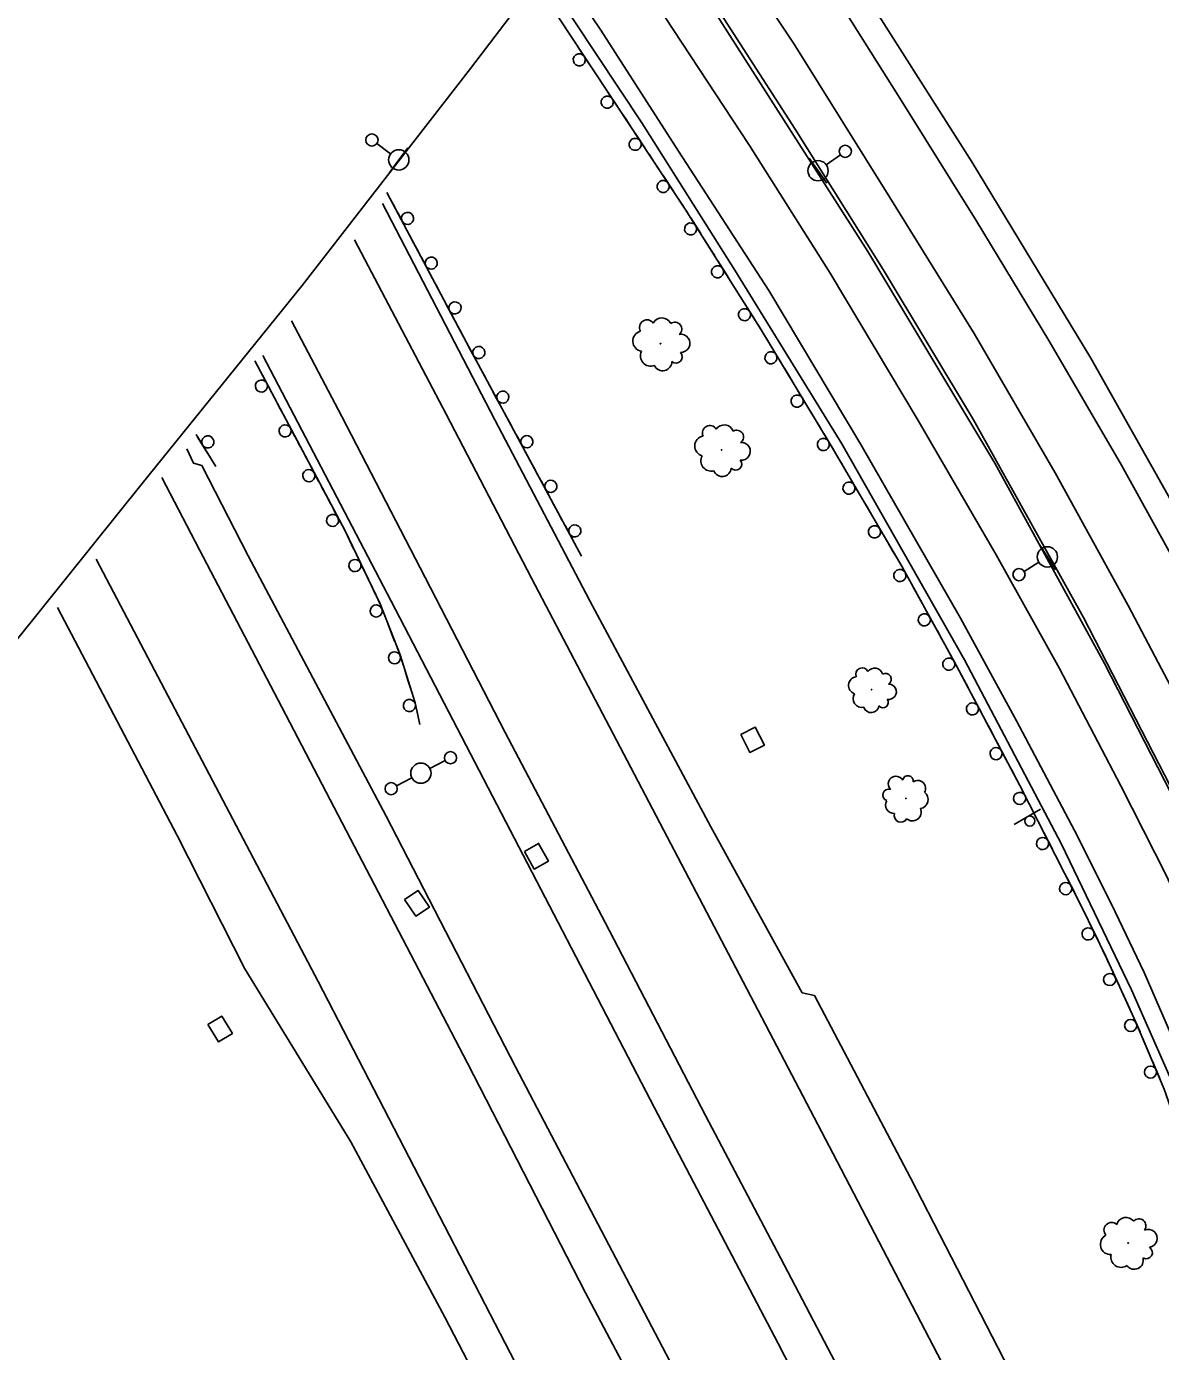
# Model space of a CAD drawing. Extents: x 1722896 to 1754269, y 648279 to 666297.
# Drawn here: x 1726002.8 to 1726282.7, y 657315.7 to 657642.7 of the extents above; entities that cross this region are included whole.
import ezdxf

# ---------------------------------------------------------------- set-up
doc = ezdxf.new("R2010")
doc.units = 0
for name, color, linetype in [('DESIGN - CENTERLINE - Proposed', 7, 'Continuous'), ('DESIGN - PUBLIC HEARING - Shapes', 7, 'Continuous'), ('DESIGN - SCRATCH - User 1', 7, 'Continuous'), ('SURVEY - CENTERLINE - Preliminary Text', 7, 'Continuous'), ('SURVEY - DRAINAGE - Natural Features', 7, 'Continuous'), ('SURVEY - DTM - Breaklines', 7, 'Continuous'), ('SURVEY - VEGETATION - Features with Text', 7, 'Continuous')]:
    doc.layers.add(name, color=color, linetype=linetype)

msp = doc.modelspace()

# ---------------------------------------------------------------- linework, layer by layer
at = {"layer": 'DESIGN - CENTERLINE - Proposed'}
msp.add_lwpolyline([(1726187.59, 657804.32), (1726210.17, 657761.62), (1726207.41, 657758.27), (1726208.68, 657757.18), (1726188.72, 657731.62), (1726154.49, 657687.58), (1726112.42, 657632.31), (1726070.85, 657578.79), (1726031.35, 657529.91), (1725975.28, 657460.1), (1725973.96, 657460.64), (1725971.52, 657457.79), (1725967.58, 657465.58), (1725942.77, 657512.97), (1725923.35, 657548.86)], dxfattribs=at)
at = {"layer": 'DESIGN - PUBLIC HEARING - Shapes'}
msp.add_line((1726246.56, 657445.77), (1726253.04, 657449.55), dxfattribs=at)
msp.add_circle((1726250.44, 657446.62), 1.25, dxfattribs=at)
at = {"layer": 'DESIGN - SCRATCH - User 1'}
for points in [[(1726150.59, 657677.84), (1726164.45, 657659.26), (1726210.44, 657587.16), (1726241.77, 657534.95), (1726268.84, 657485.51), (1726300.22, 657424.34), (1726308.19, 657408.04), (1726314.45, 657389.64), (1726319.4, 657374.63), (1726325.87, 657350.04), (1726331.81, 657319.24), (1726332.72, 657319.67), (1726327.87, 657343.88), (1726320.57, 657373.27), (1726314.72, 657391.71), (1726308.22, 657409.91), (1726296.59, 657432.96), (1726263.72, 657496.83), (1726236.54, 657545.59), (1726214.24, 657582.7), (1726192.52, 657617.34), (1726165.34, 657659.52), (1726155.38, 657676.42), (1726152.89, 657680.55)], [(1726130.14, 657650.89), (1726131.8, 657648.42), (1726165.41, 657597.64), (1726184.13, 657567.86), (1726201.41, 657539.24), (1726218.89, 657509.36), (1726232.29, 657485.08), (1726247.99, 657455.36), (1726263.46, 657425.02), (1726269.18, 657413.17), (1726276.55, 657397.17), (1726283.63, 657380.48), (1726287.98, 657368.06), (1726291.25, 657356.51)], [(1726135.76, 657642.44), (1726137.05, 657640.48)], [(1726137.05, 657640.48), (1726138.35, 657638.52)], [(1726139.23, 657637.19), (1726141.77, 657633.35)], [(1726142.66, 657632.02), (1726143.95, 657630.06)], [(1726143.95, 657630.06), (1726145.25, 657628.1)], [(1726146.13, 657626.76), (1726148.67, 657622.93)], [(1726149.55, 657621.59), (1726150.85, 657619.63)], [(1726150.85, 657619.63), (1726152.15, 657617.67)], [(1726153.03, 657616.34), (1726155.57, 657612.5)], [(1726156.45, 657611.17), (1726157.75, 657609.21)], [(1726157.75, 657609.21), (1726159.05, 657607.25)], [(1726159.93, 657605.92), (1726162.47, 657602.08)], [(1726139.78, 657512.02), (1726111.4, 657564.71), (1726091.76, 657601.72)], [(1726092.57, 657600.18), (1726091.76, 657601.72)], [(1726093.68, 657598.1), (1726092.57, 657600.18)], [(1726163.35, 657600.75), (1726164.65, 657598.79)], [(1726164.65, 657598.79), (1726165.41, 657597.64), (1726165.93, 657596.81)], [(1726096.58, 657592.63), (1726094.43, 657596.69)], [(1726166.78, 657595.46), (1726169.23, 657591.57)], [(1726098.43, 657589.14), (1726097.33, 657591.21)], [(1726099.54, 657587.06), (1726098.43, 657589.14)], [(1726170.08, 657590.21), (1726171.33, 657588.22)], [(1726171.33, 657588.22), (1726172.58, 657586.23)], [(1726102.44, 657581.59), (1726100.29, 657585.65)], [(1726173.43, 657584.88), (1726175.88, 657580.98)], [(1726104.29, 657578.1), (1726103.19, 657580.17)], [(1726176.73, 657579.63), (1726177.98, 657577.64)], [(1726105.4, 657576.02), (1726104.29, 657578.1)], [(1726177.98, 657577.64), (1726179.23, 657575.65)], [(1726108.3, 657570.55), (1726106.15, 657574.61)], [(1726180.08, 657574.29), (1726182.53, 657570.4)], [(1726110.16, 657567.06), (1726109.05, 657569.13)], [(1726183.38, 657569.05), (1726184.13, 657567.86), (1726184.62, 657567.05)], [(1726111.26, 657564.98), (1726110.16, 657567.06)], [(1726184.62, 657567.05), (1726185.83, 657565.04)], [(1726114.2, 657559.52), (1726112.01, 657563.57)], [(1726186.66, 657563.67), (1726189.04, 657559.73)], [(1726059.19, 657560.15), (1726081.42, 657518.22), (1726090.08, 657500.19), (1726094.99, 657487.59), (1726098.7, 657475.78), (1726099.85, 657470.43)], [(1726059.19, 657560.15), (1726060.29, 657558.07)], [(1726061.04, 657556.66), (1726063.19, 657552.59)], [(1726116.07, 657556.04), (1726114.95, 657558.11)], [(1726117.18, 657553.97), (1726116.07, 657556.04)], [(1726189.86, 657558.36), (1726191.08, 657556.35)], [(1726191.08, 657556.35), (1726192.29, 657554.33)], [(1726120.12, 657548.52), (1726117.94, 657552.57)], [(1726193.12, 657552.96), (1726195.5, 657549.03)], [(1726063.94, 657551.18), (1726065.04, 657549.1)], [(1726065.04, 657549.1), (1726066.15, 657547.03)], [(1726122, 657545.04), (1726120.88, 657547.11)], [(1726196.32, 657547.66), (1726197.54, 657545.64)], [(1726197.54, 657545.64), (1726198.75, 657543.63)], [(1726066.89, 657545.61), (1726069.05, 657541.55)], [(1726123.11, 657542.97), (1726122, 657545.04)], [(1726049.53, 657534.08), (1726044.65, 657542.01)], [(1726047.46, 657537.44), (1726045.05, 657541.36)], [(1726069.8, 657540.14), (1726070.9, 657538.06)], [(1726126.05, 657537.51), (1726123.87, 657541.56)], [(1726199.58, 657542.26), (1726201.41, 657539.24), (1726201.95, 657538.32)], [(1726049.53, 657534.08), (1726048.3, 657536.08)], [(1726070.9, 657538.06), (1726072, 657535.98)], [(1726127.92, 657534.03), (1726126.81, 657536.1)], [(1726202.75, 657536.94), (1726203.94, 657534.91)], [(1726072.75, 657534.57), (1726074.9, 657530.51)], [(1726129.04, 657531.96), (1726127.92, 657534.03)], [(1726203.94, 657534.91), (1726205.13, 657532.88)], [(1726131.98, 657526.51), (1726129.79, 657530.56)], [(1726205.93, 657531.5), (1726208.26, 657527.53)], [(1726075.65, 657529.09), (1726076.75, 657527.02)], [(1726076.75, 657527.02), (1726077.85, 657524.94)], [(1726209.06, 657526.15), (1726210.25, 657524.12)], [(1726078.6, 657523.53), (1726080.76, 657519.46)], [(1726133.85, 657523.03), (1726132.73, 657525.1)], [(1726134.96, 657520.96), (1726133.85, 657523.03)], [(1726210.25, 657524.12), (1726211.44, 657522.09)], [(1726137.9, 657515.5), (1726135.72, 657519.55)], [(1726212.25, 657520.71), (1726214.57, 657516.74)], [(1726081.5, 657518.04), (1726082.52, 657515.93)], [(1726082.52, 657515.93), (1726083.54, 657513.81)], [(1726139.78, 657512.02), (1726138.66, 657514.09)], [(1726215.38, 657515.36), (1726216.56, 657513.33)], [(1726216.56, 657513.33), (1726217.75, 657511.3)], [(1726084.23, 657512.36), (1726086.22, 657508.22)], [(1726218.56, 657509.92), (1726218.89, 657509.36), (1726220.79, 657505.9)], [(1726086.92, 657506.78), (1726087.93, 657504.66)], [(1726087.93, 657504.66), (1726088.95, 657502.54)], [(1726221.57, 657504.5), (1726222.7, 657502.44)], [(1726089.64, 657501.1), (1726090.08, 657500.19), (1726091.38, 657496.84)], [(1726222.7, 657502.44), (1726223.84, 657500.39)], [(1726224.61, 657498.98), (1726226.83, 657494.96)], [(1726091.97, 657495.35), (1726092.82, 657493.16)], [(1726227.61, 657493.56), (1726228.74, 657491.5)], [(1726092.82, 657493.16), (1726093.67, 657490.97)], [(1726228.74, 657491.5), (1726229.88, 657489.44)], [(1726094.25, 657489.48), (1726094.99, 657487.59), (1726095.76, 657485.14)], [(1726230.65, 657488.04), (1726232.29, 657485.08), (1726232.86, 657484)], [(1726096.24, 657483.61), (1726096.94, 657481.37)], [(1726096.94, 657481.37), (1726097.65, 657479.13)], [(1726233.6, 657482.59), (1726234.7, 657480.51)], [(1726234.7, 657480.51), (1726235.8, 657478.43)], [(1726098.13, 657477.6), (1726098.7, 657475.78), (1726099.27, 657473.15)], [(1726236.55, 657477.02), (1726238.7, 657472.95)], [(1726099.6, 657471.59), (1726099.85, 657470.43)], [(1726239.44, 657471.54), (1726240.54, 657469.46)], [(1726240.54, 657469.46), (1726241.64, 657467.38)], [(1726242.39, 657465.96), (1726244.53, 657461.9)], [(1726245.28, 657460.48), (1726246.38, 657458.4)], [(1726246.38, 657458.4), (1726247.48, 657456.33)], [(1726248.22, 657454.91), (1726250.31, 657450.81)], [(1726251.03, 657449.39), (1726252.1, 657447.29)], [(1726252.1, 657447.29), (1726253.17, 657445.2)], [(1726253.9, 657443.77), (1726255.99, 657439.68)], [(1726256.71, 657438.25), (1726257.78, 657436.16)], [(1726257.78, 657436.16), (1726258.85, 657434.06)], [(1726259.57, 657432.64), (1726261.67, 657428.54)], [(1726262.39, 657427.11), (1726263.46, 657425.02)], [(1726263.46, 657425.02), (1726263.46, 657425.02), (1726264.48, 657422.91)], [(1726265.18, 657421.46), (1726267.18, 657417.32)], [(1726267.88, 657415.88), (1726268.9, 657413.77)], [(1726268.9, 657413.77), (1726269.18, 657413.17), (1726269.89, 657411.64)], [(1726270.56, 657410.18), (1726272.48, 657406)], [(1726273.15, 657404.55), (1726274.13, 657402.42)], [(1726274.13, 657402.42), (1726275.12, 657400.28)], [(1726275.79, 657398.83), (1726276.55, 657397.17), (1726277.63, 657394.61)], [(1726278.26, 657393.14), (1726279.18, 657390.98)], [(1726279.18, 657390.98), (1726280.09, 657388.82)], [(1726280.72, 657387.34), (1726282.52, 657383.11)]]:
    msp.add_lwpolyline(points, dxfattribs=at)
for centre, start, end in [((1726139.24, 657634.46), 146.7564, 146.7465), ((1726146.14, 657624.04), 146.7564, 146.7465), ((1726153.04, 657613.61), 146.7564, 146.7465), ((1726159.94, 657603.19), 146.7564, 146.7465), ((1726096.84, 657595.34), 321.2209, 321.211), ((1726166.72, 657592.73), 145.4174, 145.4075), ((1726102.7, 657584.3), 321.2209, 321.211), ((1726173.37, 657582.15), 145.4174, 145.4075), ((1726108.56, 657573.26), 321.2209, 321.211), ((1726180.03, 657571.57), 145.4174, 145.4075), ((1726114.44, 657562.24), 321.5644, 321.5546), ((1726186.55, 657560.94), 144.3785, 144.3687), ((1726060.78, 657553.94), 141.1908, 141.181), ((1726120.36, 657551.23), 321.5644, 321.5546), ((1726193.01, 657550.24), 144.3785, 144.3687), ((1726066.64, 657542.9), 141.1908, 141.181), ((1726047.55, 657540.17), 324.8239, 324.8141), ((1726126.29, 657540.23), 321.5644, 321.5546), ((1726199.47, 657539.54), 144.3785, 144.3687), ((1726072.49, 657531.85), 141.1908, 141.181), ((1726132.22, 657529.22), 321.5644, 321.5546), ((1726205.79, 657528.78), 143.5891, 143.5793), ((1726078.35, 657520.81), 141.1908, 141.181), ((1726138.14, 657518.22), 321.5644, 321.5546), ((1726212.1, 657517.99), 143.5891, 143.5793), ((1726083.86, 657509.66), 138.9251, 138.9153), ((1726218.36, 657507.21), 142.1572, 142.1474), ((1726089.14, 657498.46), 134.5459, 134.5361), ((1726224.4, 657496.27), 142.1572, 142.1474), ((1726093.63, 657486.9), 130.7169, 130.7071), ((1726230.44, 657485.32), 142.1572, 142.1474), ((1726097.31, 657475.11), 125.3965, 125.3866), ((1726236.28, 657474.3), 141.1058, 141.096), ((1726242.12, 657463.25), 141.1058, 141.096), ((1726247.92, 657452.2), 140.2825, 140.2727), ((1726253.59, 657441.06), 140.2825, 140.2727), ((1726259.27, 657429.93), 140.2825, 140.2727), ((1726264.82, 657418.76), 139.0466, 139.0367), ((1726270.15, 657407.49), 137.9696, 137.9597), ((1726275.34, 657396.17), 136.2585, 136.2486), ((1726280.23, 657384.66), 136.2585, 136.2486)]:
    msp.add_arc(centre, 1.5, start, end, dxfattribs=at)
at = {"layer": 'SURVEY - CENTERLINE - Preliminary Text'}
for points in [[(1726411.26, 657223.24), (1726400.11, 657257.01), (1726390.99, 657282.14), (1726381.75, 657306.04), (1726373.51, 657325.94), (1726364.93, 657347.27), (1726356.75, 657365.6), (1726348.52, 657383.83), (1726339.48, 657404.47), (1726329.71, 657425.89), (1726317.16, 657450.98), (1726304.37, 657476.29), (1726289.1, 657505.38), (1726273.06, 657534.46), (1726255.11, 657565.24), (1726237.19, 657594.83), (1726218.79, 657624.35), (1726197.87, 657657.58), (1726178.77, 657685.88), (1726168.64, 657701.01)], [(1726166.72, 657676.7), (1726192.24, 657638.35), (1726215.86, 657600.47), (1726236.72, 657566.96), (1726256.68, 657532.57), (1726274.74, 657499.79), (1726291.93, 657467.18), (1726307.1, 657437.05), (1726319.24, 657412.28), (1726344.84, 657355.24), (1726355.81, 657329.47), (1726366.13, 657303.39), (1726375.2, 657279.85), (1726383.1, 657258.46), (1726390.21, 657239.04), (1726397.63, 657218.88), (1726414.95, 657166.17), (1726425.91, 657130.97), (1726435.08, 657101.5), (1726443.42, 657074.08), (1726458.04, 657025.03)], [(1726144.28, 657668.75), (1726154.21, 657654.52), (1726181.24, 657613.33), (1726201.19, 657581.81), (1726222.89, 657545.49), (1726242.11, 657512.29), (1726257.73, 657484.23), (1726272.86, 657455.31), (1726284.11, 657433.28), (1726295.47, 657408.57), (1726304.94, 657385.79), (1726313.44, 657360.18), (1726317.55, 657344.85), (1726321.72, 657327.16), (1726323.34, 657318.4)], [(1726307.71, 657316.37), (1726306.5, 657323.51), (1726303.45, 657340.63), (1726300.27, 657352.65), (1726295.97, 657366.29), (1726291.22, 657379.95), (1726286.2, 657391.8), (1726278.68, 657409.25), (1726270.56, 657426.09), (1726261.5, 657444.27), (1726247.12, 657471.38), (1726233.35, 657496.66), (1726208.71, 657539.53), (1726185.99, 657577.56), (1726163.75, 657611.89), (1726144.59, 657641.79), (1726134.84, 657656.24)], [(1726206.9, 657655.31), (1726236.14, 657609.33), (1726265.48, 657560.85), (1726285.34, 657525.65)], [(1726132.33, 657652.74), (1726154.64, 657618.94), (1726177.64, 657582.52), (1726204.06, 657539.7), (1726234.3, 657486.37), (1726258.27, 657440.88), (1726275.51, 657404.92), (1726288.02, 657376.57), (1726292.71, 657356.24)], [(1726090.66, 657599.02), (1726118.4, 657545.6), (1726141.87, 657500.99), (1726171.71, 657445.21), (1726194.25, 657404.22), (1726197.28, 657403.58), (1726220.95, 657358.55), (1726244.04, 657313.8), (1726266.62, 657272.32), (1726297.23, 657215.89)], [(1726083.72, 657590.07), (1726106.36, 657546.99), (1726127.48, 657506.52), (1726151.97, 657459.79), (1726178.79, 657408.7), (1726201.81, 657364.64), (1726231.79, 657307.12), (1726259.54, 657254.22), (1726291.51, 657193.55)], [(1726280.54, 657162.83), (1726241.16, 657238.7), (1726223.25, 657272.82), (1726206.89, 657304.42), (1726188.93, 657338.81), (1726170.37, 657373.92), (1726145.61, 657421.58), (1726120.98, 657468.47), (1726101.22, 657506.69), (1726080.65, 657546.44), (1726068.24, 657570.05)], [(1726061.13, 657561.47), (1726092.77, 657500.89), (1726123.26, 657442.31), (1726157.83, 657375.84), (1726188.3, 657317.64), (1726220.91, 657254.27), (1726252.3, 657194.2), (1726275.05, 657151.04)], [(1726260.72, 657124.13), (1726229.47, 657182.72), (1726193.93, 657250.87), (1726163.33, 657310.03), (1726123.46, 657385.98), (1726091.59, 657447.8), (1726057.54, 657512.07), (1726046.09, 657534.35), (1726044.04, 657534.92), (1726042.4, 657538.5)], [(1726254.27, 657113.51), (1726235.47, 657149.31), (1726210.82, 657196.65), (1726173.02, 657269.24), (1726140.81, 657330.21), (1726111.66, 657386.88), (1726087.68, 657432.75), (1726065.81, 657474.68), (1726045.48, 657513.52), (1726036.19, 657531.36)], [(1726020.04, 657511.24), (1726023.47, 657504.67), (1726074.81, 657407.04), (1726127.21, 657305.69), (1726173.55, 657217.32), (1726226.6, 657115.86), (1726239.1, 657091.98)], [(1726010.46, 657499.29), (1726039.97, 657443.03), (1726056.69, 657410.11), (1726082.85, 657367.46), (1726106.06, 657324.18), (1726134.39, 657269.64), (1726174.95, 657191.8), (1726208.42, 657127.99), (1726232.17, 657084.77)]]:
    msp.add_lwpolyline(points, dxfattribs=at)
at = {"layer": 'SURVEY - DRAINAGE - Natural Features'}
for p, q in [((1726182, 657466.67), (1726182, 657466.67)), ((1726128.66, 657437.93), (1726128.66, 657437.93)), ((1726099.17, 657426.3), (1726099.17, 657426.3)), ((1726050.6, 657395.3), (1726050.6, 657395.3))]:
    msp.add_line(p, q, dxfattribs=at)
for points in [[(1726179.07, 657467.97), (1726182.63, 657469.81), (1726184.93, 657465.37), (1726181.37, 657463.53), (1726179.07, 657467.97)], [(1726125.69, 657439.13), (1726129.18, 657441.08), (1726131.63, 657436.72), (1726128.14, 657434.77), (1726125.69, 657439.13)], [(1726096.12, 657427.26), (1726099.44, 657429.49), (1726102.23, 657425.34), (1726098.91, 657423.11), (1726096.12, 657427.26)], [(1726047.59, 657396.39), (1726051.01, 657398.47), (1726053.62, 657394.21), (1726050.21, 657392.12), (1726047.59, 657396.39)]]:
    msp.add_lwpolyline(points, dxfattribs=at)
at = {"layer": 'SURVEY - DTM - Breaklines'}
for p, q in [((1726089.27, 657613.79), (1726092.68, 657611.26)), ((1726094.69, 657609.77), (1726096.92, 657612.78)), ((1726094.69, 657609.77), (1726092.45, 657606.76)), ((1726198.16, 657607.11), (1726195.99, 657610.17)), ((1726203.67, 657611.02), (1726200.2, 657608.56)), ((1726198.16, 657607.11), (1726200.33, 657604.05)), ((1726254.76, 657511.8), (1726252.78, 657514.98)), ((1726249.03, 657508.23), (1726252.64, 657510.47)), ((1726254.76, 657511.8), (1726256.75, 657508.61)), ((1726106.12, 657461.54), (1726102.35, 657459.58)), ((1726097.92, 657457.26), (1726094.15, 657455.3))]:
    msp.add_line(p, q, dxfattribs=at)
for centre, radius in [((1726088.06, 657614.69), 1.5), ((1726094.69, 657609.77), 2.5), ((1726204.89, 657611.89), 1.5), ((1726198.16, 657607.11), 2.5), ((1726254.76, 657511.8), 2.5), ((1726247.76, 657507.43), 1.5), ((1726100.14, 657458.42), 2.5), ((1726107.45, 657462.24), 1.5), ((1726092.82, 657454.6), 1.5)]:
    msp.add_circle(centre, radius, dxfattribs=at)
at = {"layer": 'SURVEY - VEGETATION - Features with Text'}
for centre, radius in [((1726159.28, 657564.43), 0.0782), ((1726174.35, 657538.2), 0.0766), ((1726211.37, 657479.05), 0.0663), ((1726219.85, 657452.2), 0.0673), ((1726274.71, 657342.47), 0.0782)]:
    msp.add_circle(centre, radius, dxfattribs=at)
for centre, radius, start, end in [((1726155.96, 657568.43), 1.87, 34.9994, 209.9997), ((1726159.62, 657568.36), 2.41, 24.8405, 151.6862), ((1726162.83, 657568.01), 1.7, 309.5535, 126.8726), ((1726154.99, 657565.04), 2.54, 104.7465, 260.585), ((1726164.31, 657564.5), 2.24, 266.9348, 100.3545), ((1726156.87, 657561.42), 2.55, 153.8507, 291.3749), ((1726163.12, 657561.17), 1.54, 226.9141, 45.6598), ((1726159.83, 657559.98), 2.24, 204.798, 1.5869), ((1726171.45, 657542.39), 1.83, 30.0933, 205.0936), ((1726175.01, 657542.01), 2.36, 19.9344, 146.78), ((1726178.11, 657541.4), 1.67, 304.6473, 121.9665), ((1726170.21, 657539.16), 2.48, 99.8404, 255.6789), ((1726179.26, 657537.85), 2.19, 262.0286, 95.4483), ((1726171.74, 657535.47), 2.5, 148.9445, 286.4688), ((1726174.51, 657533.82), 2.19, 199.8918, 356.6807), ((1726177.82, 657534.7), 1.51, 222.008, 40.7536), ((1726209.07, 657482.82), 1.59, 26.7722, 201.7725), ((1726212.13, 657482.32), 2.04, 16.6133, 143.4589), ((1726207.84, 657480.09), 2.15, 96.5193, 252.3578), ((1726214.78, 657481.63), 1.44, 301.3262, 118.6454), ((1726215.6, 657478.51), 1.9, 258.7075, 92.1272), ((1726208.97, 657476.82), 2.16, 145.6234, 283.1477), ((1726211.28, 657475.26), 1.9, 196.5707, 353.3596), ((1726214.19, 657475.86), 1.3, 218.6869, 37.4325), ((1726217.4, 657455.76), 1.92, 30.6121, 224.0318), ((1726220.35, 657456.5), 1.32, 350.5914, 169.337), ((1726215.59, 657453.02), 1.46, 73.2307, 250.5499), ((1726222.77, 657454.71), 1.93, 328.4752, 125.2642), ((1726216.87, 657450.56), 2.07, 148.5178, 275.3635), ((1726223.16, 657451.9), 2.2, 277.528, 55.0522), ((1726218.57, 657447.91), 1.61, 158.6767, 333.677), ((1726221.46, 657448.83), 2.18, 228.4238, 24.2623), ((1726270.61, 657345.67), 1.87, 47.3875, 222.3878), ((1726274.19, 657346.39), 2.41, 37.2286, 164.0743), ((1726277.4, 657346.74), 1.7, 321.9415, 139.2607), ((1726270.38, 657342.15), 2.54, 117.1346, 272.9731), ((1726279.61, 657343.62), 2.24, 279.3229, 112.7426), ((1726279.16, 657340.11), 1.54, 239.3022, 58.0478), ((1726272.99, 657339.01), 2.55, 166.2388, 303.763), ((1726276.2, 657338.24), 2.24, 217.186, 13.9749)]:
    msp.add_arc(centre, radius, start, end, dxfattribs=at)

doc.saveas('drawing.dxf')
